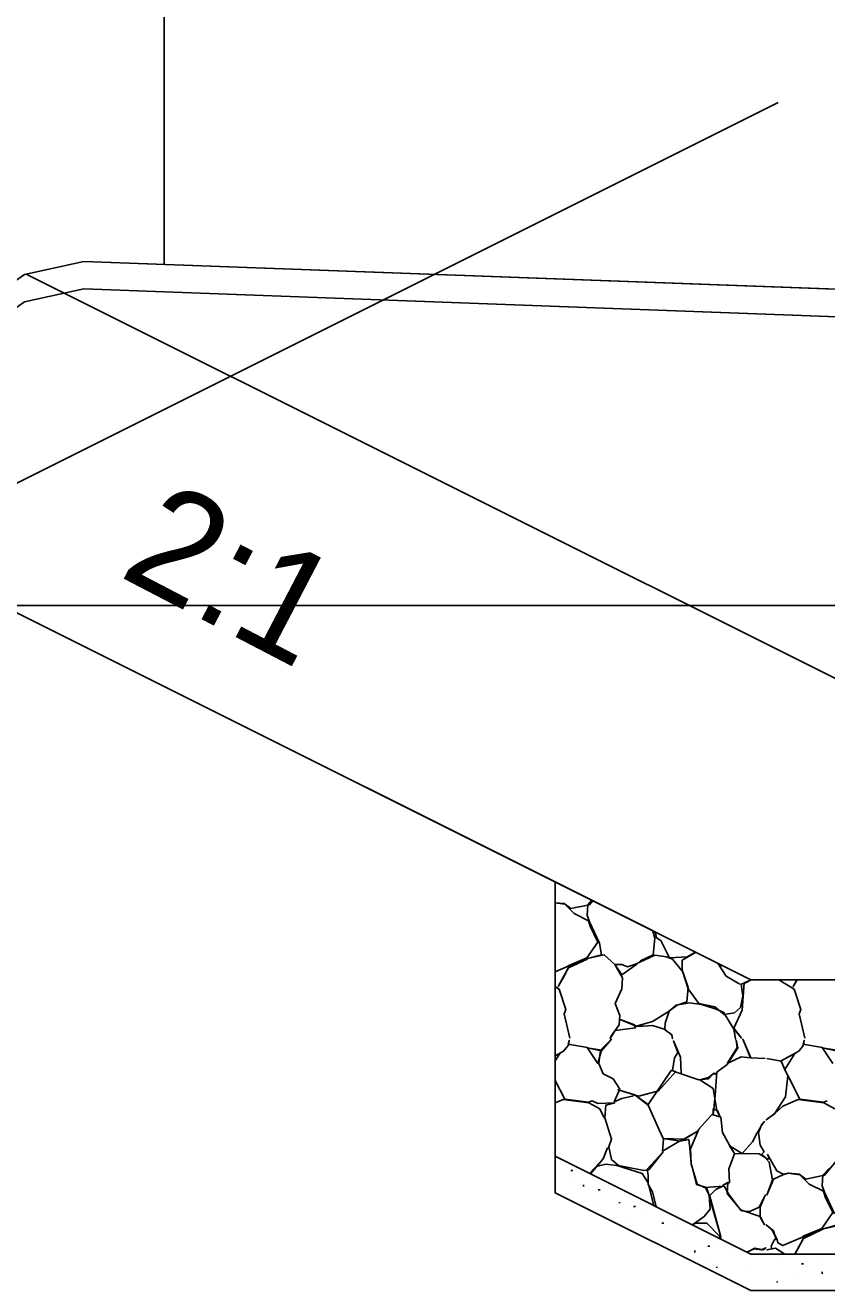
# Model space of a CAD drawing. Extents: x -192 to 2669, y -25 to 8040.
# Drawn here: x 198.32 to 205.62, y 993.76 to 1005.29 of the extents above; entities that cross this region are included whole.
import ezdxf

# ---------------------------------------------------------------- set-up
doc = ezdxf.new("R2010")
doc.units = 0
for name, color, linetype in [('DESIGN - CENTERLINE - Proposed', 7, 'Continuous'), ('DESIGN - EARTHWORK - Shapes', 7, 'Continuous'), ('DESIGN - SCRATCH - User 2', 7, 'Continuous'), ('DESIGN - SHEET - Light Grid', 7, 'Continuous'), ('DESIGN - TRANSPORTATION - Proposed Layout Patterning', 7, 'Continuous'), ('DESIGN - TYPICAL - Finished Grade and Subgrade', 7, 'Continuous'), ('DESIGN - TYPICAL - Finished Grade Slopes Text', 7, 'Continuous'), ('SURVEY - GROUND - Bottom of Topsoil Layer', 7, 'Continuous'), ('SURVEY - GROUND - Top of Ground', 7, 'Continuous'), ('SURVEY - PROPERTY - ROW Lines', 7, 'Continuous')]:
    doc.layers.add(name, color=color, linetype=linetype)

msp = doc.modelspace()

# ---------------------------------------------------------------- linework, layer by layer
for p, q in [((203.287, 994.852), (203.305, 994.852)), ((203.33, 994.878), (203.33, 994.878)), ((203.27, 994.755), (203.27, 994.755)), ((203.403, 994.705), (203.403, 994.722)), ((203.537, 994.677), (203.555, 994.677)), ((203.58, 994.703), (203.58, 994.703)), ((203.52, 994.58), (203.52, 994.58)), ((203.731, 994.553), (203.731, 994.563)), ((203.859, 994.523), (203.877, 994.523)), ((203.901, 994.549), (203.901, 994.549)), ((203.842, 994.426), (203.842, 994.426)), ((203.978, 994.488), (203.978, 994.488)), ((204.159, 994.399), (204.159, 994.399)), ((204.099, 994.276), (204.099, 994.276)), ((204.116, 994.373), (204.134, 994.373)), ((204.259, 994.335), (204.259, 994.335)), ((204.534, 994.162), (204.552, 994.162)), ((204.577, 994.188), (204.577, 994.188)), ((204.416, 994.105), (204.416, 994.122)), ((204.517, 994.065), (204.517, 994.065)), ((204.745, 994.14), (204.745, 994.14)), ((204.617, 993.974), (204.617, 993.965)), ((204.891, 993.931), (204.891, 993.931)), ((205.183, 994.018), (205.183, 994.018)), ((205.388, 994.001), (205.407, 994.001)), ((205.431, 994.027), (205.431, 994.027)), ((205.564, 994.031), (205.564, 994.031)), ((205.577, 993.909), (205.577, 993.927)), ((205.165, 993.832), (205.165, 993.841)), ((205.372, 993.904), (205.372, 993.904))]:
    msp.add_line(p, q)
at = {"layer": 'DESIGN - CENTERLINE - Proposed'}
for points in [[(203.145, 996.109), (203.145, 994.981), (204.927, 994.09), (209.927, 994.09), (211.81, 995.031), (211.81, 996.159)], [(203.145, 995.768), (203.145, 994.648), (204.927, 993.757), (209.927, 993.757), (211.81, 994.698), (211.81, 995.818)]]:
    msp.add_lwpolyline(points, dxfattribs=at)
at = {"layer": 'DESIGN - EARTHWORK - Shapes'}
for points in [[(198.855, 1003.135), (207.427, 1002.817), (207.427, 1002.567), (198.855, 1002.885), (198.313, 1002.765), (197.897, 1002.476), (196.234, 1000.936), (196.059, 1001.024), (197.897, 1002.726), (198.313, 1003.015)], [(207.427, 1002.567), (207.427, 996.59), (204.927, 996.59), (203.145, 997.481), (196.234, 1000.936), (197.897, 1002.476), (198.313, 1002.765), (198.855, 1002.885)], [(203.145, 994.648), (204.927, 993.757), (207.427, 993.757), (207.427, 996.59), (204.927, 996.59), (203.145, 997.481)]]:
    msp.add_lwpolyline(points, close=True, dxfattribs=at)
at = {"layer": 'DESIGN - SCRATCH - User 2'}
for p, q in [((198.059, 1001.024), (205.174, 1004.582)), ((198.329, 1003.019), (206.61, 998.878))]:
    msp.add_line(p, q, dxfattribs=at)
at = {"layer": 'DESIGN - SHEET - Light Grid'}
msp.add_line((150, 1000), (300, 1000), dxfattribs=at)
at = {"layer": 'DESIGN - TRANSPORTATION - Proposed Layout Patterning'}
for points in [[(203.145, 997.292), (203.227, 997.283), (203.287, 997.238), (203.457, 997.273), (203.487, 997.31)], [(203.145, 996.662), (203.262, 996.713), (203.437, 996.778), (203.267, 996.698), (203.227, 996.628), (203.172, 996.528), (203.227, 996.623), (203.262, 996.698), (203.262, 996.718), (203.432, 996.788), (203.532, 996.933), (203.462, 997.078), (203.447, 997.128), (203.317, 997.193), (203.277, 997.233), (203.232, 997.278), (203.145, 997.29)], [(203.479, 997.314), (203.442, 997.273), (203.437, 997.178), (203.457, 997.118), (203.547, 996.923), (203.567, 996.818), (203.437, 996.783), (203.592, 996.818), (203.687, 996.728), (203.757, 996.608), (203.752, 996.508), (203.692, 996.373), (203.732, 996.263), (203.727, 996.178), (203.657, 996.083), (203.647, 996.053), (203.692, 996.128), (203.877, 996.153), (203.867, 996.178), (203.737, 996.228), (203.882, 996.168), (203.947, 996.168), (204.032, 996.173), (204.137, 996.138), (204.207, 996.088), (204.212, 996.053), (204.207, 996.083), (204.142, 996.143), (204.147, 996.193), (204.182, 996.303), (204.032, 996.208), (203.882, 996.168)], [(204.034, 997.036), (204.052, 996.968), (204.037, 996.818), (203.922, 996.763), (203.887, 996.733), (203.752, 996.633), (203.687, 996.728), (203.752, 996.728), (203.802, 996.708), (203.877, 996.733), (204.052, 996.813), (204.157, 996.798), (204.212, 996.778), (204.307, 996.663), (204.357, 996.518), (204.342, 996.388), (204.257, 996.358), (204.187, 996.308), (204.247, 996.358), (204.367, 996.378), (204.477, 996.363), (204.592, 996.328), (204.677, 996.293), (204.772, 996.138), (204.787, 996.048), (204.772, 996.143), (204.842, 996.058), (204.772, 996.148), (204.847, 996.313), (204.867, 996.563), (204.928, 996.59)], [(204.423, 996.842), (204.417, 996.838), (204.347, 996.798), (204.187, 996.788), (204.107, 996.948), (204.067, 996.973), (204.054, 997.026)], [(204.928, 996.59), (204.877, 996.563), (204.837, 996.548), (204.852, 996.443), (204.832, 996.338), (204.777, 996.288), (204.682, 996.273), (204.597, 996.343), (204.452, 996.373), (204.357, 996.508), (204.302, 996.678), (204.302, 996.768), (204.422, 996.838), (204.431, 996.838)], [(204.614, 996.746), (204.642, 996.718), (204.702, 996.623), (204.827, 996.548)], [(204.647, 996.73), (204.652, 996.713), (204.647, 996.73)], [(205.417, 996.058), (205.367, 996.278), (205.382, 996.318), (205.322, 996.503), (205.181, 996.59)], [(205.346, 996.59), (205.312, 996.528), (205.348, 996.59)], [(203.277, 996.058), (203.227, 996.278), (203.242, 996.318), (203.182, 996.503), (203.145, 996.526)], [(203.145, 995.896), (203.222, 995.938), (203.267, 995.993), (203.272, 996.038), (203.262, 996.003), (203.437, 995.973), (203.532, 995.828), (203.567, 995.948), (203.437, 995.968), (203.567, 995.943), (203.657, 996.048), (203.557, 995.948), (203.542, 995.828), (203.582, 995.733), (203.672, 995.688), (203.732, 995.593), (203.682, 995.478), (203.752, 995.508), (203.857, 995.533), (203.862, 995.543), (203.717, 995.588), (203.907, 995.528), (204.087, 995.578), (204.242, 995.753), (204.202, 995.763), (203.992, 995.453), (203.872, 995.538), (203.992, 995.448), (204.092, 995.223), (204.132, 995.138), (204.122, 995.028), (204.277, 995.118), (204.332, 995.143), (204.447, 995.213), (204.317, 995.138), (204.132, 995.143), (204.282, 995.118), (204.362, 995.133), (204.372, 995.058), (204.382, 994.918), (204.432, 994.723), (204.522, 994.698), (204.547, 994.623), (204.557, 994.498), (204.502, 994.433), (204.417, 994.373), (204.391, 994.358)], [(205.057, 995.873), (204.927, 995.878), (204.852, 996.048), (204.922, 995.878), (204.837, 995.888), (204.712, 995.828), (204.802, 995.973), (204.792, 996.038), (204.807, 995.968), (204.712, 995.818), (204.617, 995.748), (204.602, 995.538), (204.587, 995.378), (204.452, 995.228), (204.377, 995.048), (204.382, 994.913), (204.437, 994.728), (204.512, 994.693), (204.552, 994.618), (204.652, 994.248), (204.547, 994.618), (204.607, 994.678), (204.672, 994.708), (204.507, 994.698), (204.682, 994.708), (204.722, 994.638), (204.832, 994.493), (205.012, 994.433), (205.052, 994.358), (205.012, 994.428), (205.012, 994.518), (205.057, 994.628), (205.002, 994.518), (204.917, 994.478), (204.842, 994.483), (204.712, 994.643), (204.717, 994.743), (204.672, 994.718), (204.732, 994.743), (204.727, 994.868), (204.777, 995.003), (204.867, 995.008), (205.002, 995.003), (205.067, 994.963), (205.022, 994.998), (205.047, 995.023), (205.012, 995.083), (204.997, 995.198), (205.027, 995.273), (205.052, 995.298), (205.032, 995.278), (204.982, 995.188), (204.942, 995.113), (204.847, 995.008), (204.732, 995.078), (204.777, 995.008), (204.732, 995.083), (204.667, 995.198), (204.652, 995.338), (204.582, 995.358), (204.582, 995.413), (204.622, 995.398), (204.647, 995.338), (204.617, 995.398), (204.582, 995.598), (204.462, 995.678), (204.542, 995.698), (204.592, 995.738), (204.617, 995.733), (204.582, 995.733), (204.542, 995.688), (204.452, 995.678), (204.247, 995.748), (204.212, 995.763), (204.232, 995.878), (204.262, 995.928), (204.222, 996.033), (204.287, 995.883), (204.292, 995.738)], [(205.072, 995.873), (205.202, 995.848), (205.237, 995.773), (205.327, 995.918), (205.197, 995.848), (205.362, 995.938), (205.407, 995.993), (205.412, 996.038), (205.402, 996.003), (205.577, 995.973), (205.672, 995.828)], [(203.145, 995.85), (203.187, 995.918), (203.145, 995.895)], [(205.707, 995.948), (205.577, 995.968), (205.707, 995.943)], [(205.622, 995.488), (205.587, 995.473), (205.372, 995.503), (205.262, 995.718), (205.232, 995.778), (205.262, 995.713), (205.242, 995.523), (205.142, 995.368), (205.067, 995.313), (205.147, 995.373), (205.217, 995.438), (205.357, 995.498), (205.592, 995.468), (205.692, 995.413)], [(204.063, 994.522), (204.032, 994.658), (203.992, 994.723), (203.992, 994.808), (203.982, 994.863), (204.127, 995.023), (203.997, 994.858), (203.952, 994.853), (203.767, 994.888), (203.722, 994.898), (203.657, 994.953), (203.632, 995.068), (203.657, 995.138), (203.597, 995.333), (203.607, 995.448), (203.687, 995.468), (203.532, 995.463), (203.482, 995.488), (203.447, 995.473), (203.232, 995.503), (203.145, 995.673)], [(203.145, 995.467), (203.217, 995.498), (203.452, 995.468), (203.552, 995.413), (203.592, 995.333)], [(203.467, 994.82), (203.582, 994.958), (203.622, 995.058), (203.582, 994.958), (203.502, 994.873), (203.457, 994.825)], [(205.327, 994.09), (205.367, 994.158), (205.402, 994.233), (205.402, 994.253), (205.572, 994.323), (205.672, 994.468), (205.602, 994.613), (205.587, 994.663), (205.457, 994.728), (205.417, 994.768), (205.372, 994.813), (205.267, 994.828), (205.217, 994.813), (205.132, 994.773), (205.072, 994.628), (205.122, 994.768), (205.092, 994.928), (205.067, 994.958), (205.097, 994.958), (205.077, 994.998), (205.162, 994.848), (205.222, 994.818), (205.272, 994.828), (205.367, 994.818), (205.427, 994.773), (205.597, 994.808), (205.722, 994.958)], [(203.517, 994.888), (203.607, 994.908), (203.707, 994.898), (203.937, 994.823), (203.992, 994.738), (204.044, 994.531)], [(205.642, 994.873), (205.582, 994.808), (205.577, 994.713), (205.597, 994.653), (205.687, 994.458)], [(204.394, 994.357), (204.422, 994.373), (204.527, 994.373), (204.642, 994.253), (204.66, 994.223)], [(205.237, 994.09), (205.152, 994.143), (205.072, 994.128), (205.117, 994.138), (205.112, 994.163), (205.142, 994.223), (205.157, 994.223), (205.132, 994.303), (205.067, 994.358), (205.122, 994.303), (205.167, 994.223), (205.172, 994.193), (205.217, 994.168), (205.402, 994.248), (205.577, 994.313), (205.407, 994.233), (205.367, 994.163), (205.327, 994.09)], [(205.707, 994.353), (205.577, 994.318), (205.732, 994.353)], [(204.89, 994.108), (204.957, 994.138), (205.022, 994.128), (205.062, 994.148), (205.037, 994.128), (204.962, 994.143), (204.893, 994.107)]]:
    msp.add_lwpolyline(points, dxfattribs=at)
at = {"layer": 'DESIGN - TYPICAL - Finished Grade and Subgrade'}
for q in [(196.059, 1001.024), (209.927, 996.59)]:
    msp.add_line((204.927, 996.59), q, dxfattribs=at)
msp.add_lwpolyline([(203.145, 997.481), (203.145, 994.648), (204.927, 993.757), (209.927, 993.757), (211.81, 994.698), (211.81, 997.531)], dxfattribs=at)
at = {"layer": 'SURVEY - GROUND - Bottom of Topsoil Layer'}
for p, q in [((198.313, 1002.765), (198.855, 1002.885)), ((198.855, 1002.885), (223.733, 1001.963))]:
    msp.add_line(p, q, dxfattribs=at)
at = {"layer": 'SURVEY - GROUND - Top of Ground'}
msp.add_lwpolyline([(91.916, 1015.85), (134.982, 1012.159), (144.851, 1010.385), (150, 1007.974), (151.887, 1007.09), (152.812, 1006.715), (154.235, 1007.113), (155.796, 1007.86), (156.274, 1007.975), (164.355, 1008.055), (165.676, 1008.097), (166.853, 1008.105), (175.027, 1008.26), (176.293, 1008.086), (181.698, 1007.491), (183.417, 1006.905), (188.609, 1004.821), (192.694, 1002.926), (196.059, 1001.024), (197.897, 1002.726), (198.313, 1003.015), (198.855, 1003.135), (223.733, 1002.213)], dxfattribs=at)
at = {"layer": 'SURVEY - PROPERTY - ROW Lines'}
msp.add_line((199.586, 1003.108), (199.586, 1013.108), dxfattribs=at)

# ---------------------------------------------------------------- texts
at = {"layer": 'DESIGN - TYPICAL - Finished Grade Slopes Text'}
msp.add_text('2:1', height=1, rotation=332.4575, dxfattribs=at).set_placement((199.157, 1000.275))

doc.saveas('drawing.dxf')
